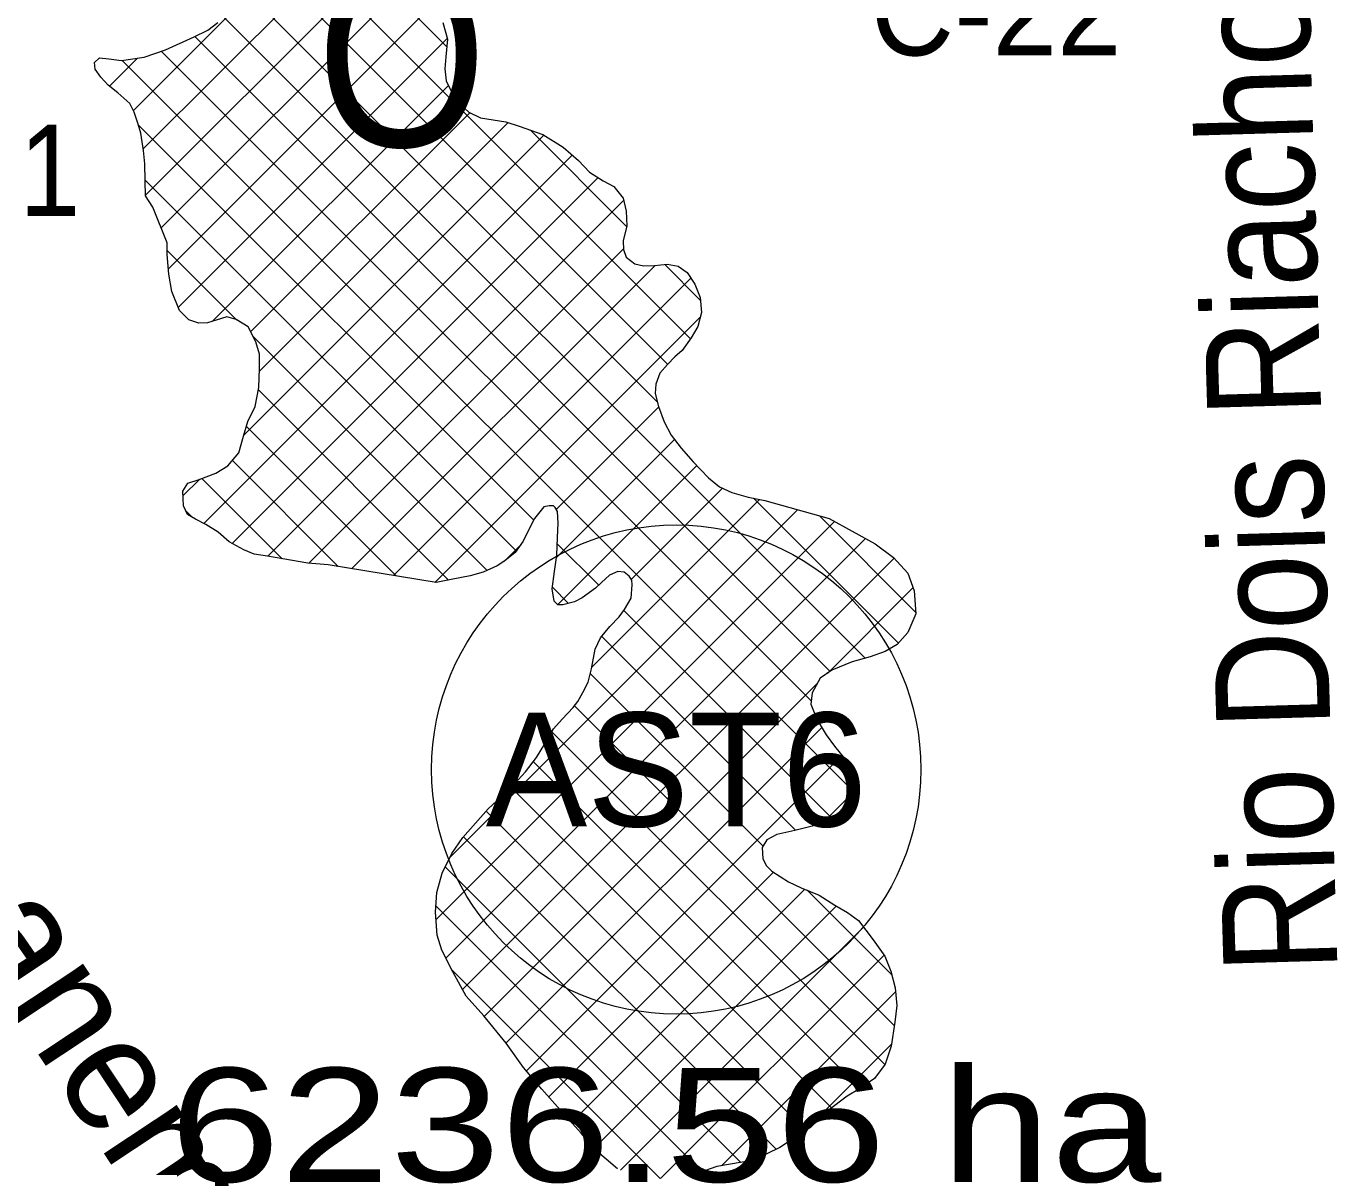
# Model space of a CAD drawing. Extents: x -1643653 to 4543381, y 1624270 to 13878484.
# Drawn here: x 701950 to 707705, y 8950209 to 8955215 of the extents above; entities that cross this region are included whole.
import ezdxf
from ezdxf.enums import TextEntityAlignment as Align

# ---------------------------------------------------------------- set-up
doc = ezdxf.new("R2010")
doc.units = 0
doc.header["$LTSCALE"] = 200
for name, color, linetype, lineweight in [('1', 7, 'Continuous', 13), ('15', 7, 'Continuous', 25), ('29', 7, 'Continuous', 13), ('31', 7, 'Continuous', 53), ('45', 7, 'Continuous', 13)]:
    doc.layers.add(name, color=color, linetype=linetype, lineweight=lineweight)
doc.layers.add('49', color=7, linetype='Continuous')
doc.layers.add('63', color=7, linetype='Continuous')

msp = doc.modelspace()

# ---------------------------------------------------------------- linework, layer by layer
at = {"layer": '1', "lineweight": 25}
msp.add_spline([(814781, 9009175.5), (814787.2, 9009173.4), (814796.9, 9009173.4), (814799.4, 9009172.4), (814805.1, 9009174.5), (814805.6, 9009176.5), (814811.7, 9009179.5), (814811.7, 9009179.5), (814801.5, 9009181), (814790.7, 9009181.5), (814784.1, 9009183.1), (814777.4, 9009185.1), (814778.4, 9009175.5)], degree=3, dxfattribs=at)
at = {"layer": '29'}
for p, q in [((702420.5, 8954844.8), (704328, 8956752.3)), ((702464, 8954676.1), (704024.1, 8956236.2)), ((702473.9, 8954473.9), (704069.6, 8956069.6)), ((703795.6, 8955125.1), (703061, 8955859.7)), ((704865.3, 8953843.2), (703088.9, 8955619.7)), ((704765.7, 8953730.7), (702916, 8955580.5)), ((702542.2, 8954330), (703630.2, 8955418)), ((704719.6, 8953564.7), (702824.5, 8955459.9)), ((702574.2, 8954149.9), (703736.3, 8955312)), ((705631.3, 8952440.9), (702811.2, 8955261)), ((702617.1, 8953980.6), (703797.6, 8955161.2)), ((705477.4, 8952382.6), (702690.5, 8955169.6)), ((702315.7, 8954952), (702438.4, 8955074.8)), ((705394.6, 8952253.3), (702542.7, 8955105.2)), ((705574.6, 8951861.2), (702370.8, 8955065)), ((702768.2, 8953919.7), (703803.2, 8954954.6)), ((704177, 8953046.7), (702441.8, 8954781.8)), ((702934.9, 8953874.2), (703896.2, 8954835.5)), ((702973.2, 8953700.4), (704064.5, 8954791.7)), ((702905.1, 8953420.2), (704222, 8954737.1)), ((704584.8, 8954335.9), (704161, 8954759.7)), ((702729.3, 8953032.2), (704346.4, 8954649.3)), ((702853.9, 8952944.7), (704459.4, 8954550.2)), ((704099.9, 8952911.6), (702471.9, 8954539.7)), ((703009.8, 8952888.5), (704572.2, 8954450.8)), ((702873.3, 8953926.1), (702568.5, 8954230.9)), ((703191, 8952857.5), (704570.3, 8954236.8)), ((703379.6, 8952834), (704709.9, 8954164.3)), ((704909.2, 8954011.5), (704752.1, 8954168.7)), ((703561.5, 8952803.8), (704867, 8954109.2)), ((703743.4, 8952773.5), (704908.5, 8953938.7)), ((703973.2, 8952826.2), (702945.2, 8953854.2)), ((703803.6, 8952783.6), (702968.8, 8953618.5)), ((704276.2, 8953094.2), (704725.1, 8953543.1)), ((703573.3, 8952801.8), (702916.8, 8953458.3)), ((704276.7, 8952882.5), (704794.9, 8953400.8)), ((703318.9, 8952844.1), (702854.7, 8953308.4)), ((704282, 8952675.8), (704892.4, 8953286.2)), ((702637.9, 8953153), (702711.5, 8953226.5)), ((703073.9, 8952877), (702720.8, 8953230)), ((704605.2, 8952786.8), (705005.7, 8953187.3)), ((704432.1, 8952401.5), (705168, 8953137.5)), ((705777.3, 8952507.1), (705141.1, 8953143.2)), ((702678.8, 8953060), (702650.4, 8953088.3)), ((703808.4, 8951565.7), (705335.1, 8953092.4)), ((705852.9, 8952643.6), (705430.7, 8953065.7)), ((703748.7, 8951293.9), (705496.3, 8953041.5)), ((703791.1, 8951124.2), (705633.5, 8952966.5)), ((704462.5, 8952761.2), (704280.1, 8952943.6)), ((703865.1, 8950986), (705759.3, 8952880.3)), ((704048.9, 8952866.9), (704114.6, 8952932.6)), ((704329.9, 8952681.6), (704259.5, 8952752.1)), ((705465.6, 8952374.4), (705841, 8952749.8)), ((705488.4, 8951735.3), (704572.7, 8952651)), ((705326, 8951685.6), (704475.3, 8952536.2)), ((705183.5, 8951616), (704425.4, 8952374)), ((703960, 8950868.8), (705422.5, 8952331.3)), ((705759.7, 8950827.6), (704355.4, 8952231.8)), ((704055.7, 8950752.4), (705440.7, 8952137.3)), ((705717.8, 8950657.3), (704256.7, 8952118.4)), ((704144.9, 8950629.5), (705529.6, 8952014.1)), ((705610.2, 8950552.8), (704175.3, 8951987.7)), ((705483.6, 8950467.3), (704076.6, 8951874.3)), ((705446.4, 8951718.8), (705571.6, 8951844)), ((705371, 8950367.8), (703968.8, 8951770)), ((705241.1, 8950285.5), (703869.1, 8951657.5)), ((705086.5, 8950228), (703789, 8951525.5)), ((704242.8, 8950515.2), (705228.9, 8951501.3)), ((704342.8, 8950403.1), (705366.5, 8951426.7)), ((705748.2, 8951051.2), (705377, 8951422.4)), ((704915.7, 8950186.6), (703748.2, 8951354.1)), ((704441.1, 8950289.3), (705504.8, 8951352.9)), ((704558.3, 8950194.3), (705624.8, 8951260.8)), ((704733.8, 8950157.6), (705714.2, 8951138.1)), ((704732.5, 8950157.7), (703816.4, 8951073.8)), ((705001.3, 8950213), (705764.6, 8950976.3)), ((705362.8, 8950362.4), (705746.6, 8950746.2))]:
    msp.add_line(p, q, dxfattribs=at)
for points in [[(702405.3, 8954876.2), (702352.3, 8954923.2), (702310.4, 8954956.2), (702278.3, 8954991.2), (702252.3, 8955026.1), (702249.5, 8955055.6), (702272.3, 8955076.1), (702312.7, 8955071.6), (702368.7, 8955064.7), (702468.2, 8955079.1), (702560.9, 8955111.6), (702687, 8955167.8), (702747.5, 8955197.8), (702791.5, 8955231.3)], [(703778.5, 8955231.5), (703798.5, 8955158.2), (703791.8, 8955080.7), (703787.5, 8955027.4), (703793.2, 8954975.4), (703818, 8954923.7), (703858, 8954869.7), (703892.7, 8954837.2), (703943.8, 8954812.5), (704054.4, 8954794.9), (704113, 8954776.6), (704217.5, 8954739.9), (704307, 8954684), (704373.7, 8954625.2), (704421.3, 8954573.8), (704481.5, 8954536.6), (704528.7, 8954511.8), (704570, 8954460.3), (704583.4, 8954403.4), (704585.5, 8954338.7), (704569.9, 8954272.6), (704570.4, 8954234.5), (704583.5, 8954201.7), (704620.7, 8954171.7), (704658.8, 8954163.3), (704707, 8954164), (704762.8, 8954169.8), (704811.1, 8954161.5), (704850.8, 8954134.1), (704884.4, 8954082.5), (704908, 8954024.5), (704914, 8953958.6), (704897, 8953896.2), (704868.5, 8953847.6), (704828.6, 8953791.3), (704796, 8953764.2), (704764.7, 8953729.6), (704730.9, 8953692.3), (704712.5, 8953643.9), (704710.5, 8953603.3), (704724, 8953546.4), (704748.9, 8953478.2), (704780.1, 8953420.2), (704824, 8953362.4), (704876.8, 8953302.2), (704943.7, 8953233.3), (704992.4, 8953193.4), (705046, 8953168.7), (705118.6, 8953148.1), (705191.1, 8953132.5), (705473.8, 8953053.7), (705675.7, 8952943.5), (705756.3, 8952883.6), (705818.1, 8952814.6), (705845.8, 8952736.3), (705853.5, 8952636.2), (705819, 8952553.3), (705771.5, 8952500.7), (705719.9, 8952469.6), (705652.9, 8952447.1), (705574.6, 8952424.5), (705485, 8952387.8), (705434.7, 8952352.9), (705398.7, 8952289), (705393, 8952239.5), (705420.6, 8952170.1), (705460.7, 8952104.6), (705496.9, 8952054.3), (705540.8, 8952000.4), (705574.6, 8951934.8), (705577.8, 8951880.3), (705569.6, 8951832), (705546.1, 8951782.2), (705482.2, 8951730.3), (705482.2, 8951730.3), (705398.8, 8951703.4), (705322.5, 8951684.7), (705243.7, 8951667.2), (705200.4, 8951643.3), (705180, 8951610.4), (705182.3, 8951560.8), (705198.7, 8951529), (705221.5, 8951506.1), (705294.9, 8951458.8), (705350.7, 8951433.2), (705429.3, 8951401.1), (705498.9, 8951356.3), (705553.4, 8951324.4), (705602.8, 8951289.9), (705667.2, 8951204.6), (705717.7, 8951133.2), (705744.1, 8951067.1), (705762.8, 8950994.6), (705770.1, 8950917.1), (705762.2, 8950843.5), (705745.3, 8950738.2), (705719.6, 8950659.6), (705672.3, 8950596.3)], [(702954.2, 8953546.2), (702970.9, 8953628.9), (702973.6, 8953712.6), (702974.1, 8953776.1), (702958.1, 8953829.1), (702924.3, 8953894.7), (702871.9, 8953927), (702831.1, 8953939.1), (702784.4, 8953924.6), (702745.2, 8953912.6), (702707.2, 8953910.9), (702663.8, 8953925.5), (702622.7, 8953966.9), (702588.6, 8954050.2), (702576.2, 8954126.1), (702568.8, 8954212.3), (702568.1, 8954264.3), (702506.4, 8954420.8), (702474.1, 8954469.8), (702471.9, 8954535.8), (702471, 8954610.6), (702465.1, 8954668.9), (702452.7, 8954746.1), (702440.8, 8954785.3), (702423.6, 8954838.4), (702405.3, 8954876.2)], [(704544.3, 8950199.7), (704445.6, 8950283.9), (704385, 8950356.5), (704281.3, 8950471.2), (704213.1, 8950549), (704132.2, 8950644.5), (704056.4, 8950751.5), (703957.9, 8950871.3), (703880.8, 8950958), (703821.5, 8951063.6), (703773.7, 8951159), (703753.6, 8951225.1), (703746.4, 8951325.5), (703751.9, 8951411.8), (703775.1, 8951496.8), (703817.3, 8951584.2), (703865.9, 8951653.9), (703976.9, 8951779.1), (704034.2, 8951832.2), (704109.5, 8951906.8), (704141.3, 8951942.3), (704188.6, 8952005.6), (704225.7, 8952065.1), (704264, 8952131), (704302.3, 8952174), (704349.5, 8952224.6), (704371.2, 8952251.2), (704393, 8952290.4), (704415.7, 8952335.9), (704430.8, 8952394.9), (704447.3, 8952480.9), (704470.7, 8952530.7), (704510.7, 8952579.4), (704552, 8952621.8), (704575.7, 8952655.1), (704604.2, 8952705), (704609.8, 8952763.4), (704607, 8952783.7), (704596.6, 8952801.3), (704573.6, 8952818.8), (704546.9, 8952820.9), (704510.3, 8952805.2), (704475.2, 8952773.1), (704448.9, 8952748.6), (704389.8, 8952706), (704355.8, 8952687.8), (704305.2, 8952675.7), (704282.4, 8952675.4), (704266.9, 8952691.7), (704258.6, 8952744.9), (704267.8, 8952821.1), (704278.3, 8952893.6), (704281.1, 8952971), (704284.1, 8953033.2), (704280.8, 8953085.2), (704271.7, 8953102.8), (704264, 8953110.3), (704245, 8953110.1), (704221, 8953106), (704181, 8953054.7), (704156.3, 8953006.2), (704130.3, 8952955.1), (704095.4, 8952905.1), (704050.2, 8952867.8), (704016.3, 8952845.8), (703955.7, 8952818.3), (703897.6, 8952802.3), (703815.3, 8952786.1), (703749.6, 8952772.5), (703275.3, 8952851.3), (703186.4, 8952857.8), (703075.8, 8952876.7), (703009.7, 8952888.5), (702950, 8952897.9), (702905.3, 8952916.3), (702840.1, 8952952.2), (702792.7, 8952993.5), (702739, 8953027.1), (702693, 8953051.8), (702658.4, 8953071.7), (702640.2, 8953109.5), (702636.8, 8953174.2), (702659.2, 8953208.7), (702709.7, 8953225.8), (702782.9, 8953253.4), (702834.6, 8953284.6), (702883.3, 8953342.3), (702903.9, 8953416.1), (702923.3, 8953479.8), (702954.2, 8953546.2)], [(705672.3, 8950596.3), (705607.3, 8950550.8), (705552.6, 8950518), (705468.6, 8950456.2), (705392.1, 8950381.6), (705257.1, 8950293.2), (705142.6, 8950237.8), (704979.9, 8950209.3), (704876.9, 8950172.9)]]:
    msp.add_lwpolyline(points, dxfattribs=at)
at = {"layer": '45'}
msp.add_circle((704802.3, 8951952.2), 1073.6, dxfattribs=at)

# ---------------------------------------------------------------- texts
at = {"layer": '15'}
for s, width, p in [('C-22', 0.95, (705654.7, 8955087.2)), ('C-21', 0.9, (701143.7, 8954382.5))]:
    msp.add_text(s, height=400, dxfattribs=dict(at, width=width)).set_placement(p)
at = {"layer": '31', "width": 0.9}
msp.add_text('O', height=800, dxfattribs=at).set_placement((703223.7, 8954687.2))
at = {"layer": '45'}
msp.add_text('AST6', height=500, dxfattribs=at).set_placement((704802.4, 8951702.2), align=Align.CENTER)
at = {"layer": '49', "width": 0.9}
msp.add_text('Rio Dois Riachos', height=500, rotation=91.671, dxfattribs=at).set_placement((707637.1, 8953371.6), align=Align.CENTER)
at = {"layer": '49'}
msp.add_text('Rio Ipanema', height=500, rotation=303.53, dxfattribs=at).set_placement((701731.3, 8951111.3), align=Align.CENTER)
at = {"layer": '63', "width": 1.3}
msp.add_text(' 6236.56 ha', height=500, dxfattribs=at).set_placement((702338.7, 8950142.3))

doc.saveas('drawing.dxf')
